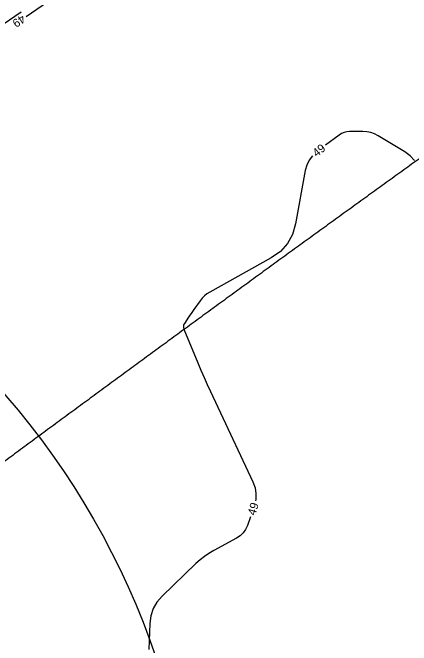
# Model space of a CAD drawing. Extents: x 2384780 to 2405861, y 547869 to 573706.
# Drawn here: x 2392474.2 to 2392569.6, y 553403.7 to 553555 of the extents above; entities that cross this region are included whole.
import ezdxf

# ---------------------------------------------------------------- set-up
doc = ezdxf.new("R2010")
doc.units = 0
for name, color, linetype in [('Old_Level_5', 7, 'Continuous'), ('Old_Level_60', 7, 'Continuous'), ('Old_Level_63', 7, 'Continuous')]:
    doc.layers.add(name, color=color, linetype=linetype)

msp = doc.modelspace()

# ---------------------------------------------------------------- linework, layer by layer
at = {"layer": 'Old_Level_5'}
msp.add_spline([(2392694.43275, 553605.75925), (2392690.61025, 553603.18375), (2392686.78975, 553600.6025), (2392682.9725, 553598.01725), (2392679.158, 553595.4275), (2392675.347, 553592.8335), (2392671.53875, 553590.235), (2392667.733, 553587.6325), (2392663.9305, 553585.02575), (2392660.13075, 553582.41475), (2392656.33375, 553579.8), (2392652.5395, 553577.18125), (2392648.74825, 553574.55875), (2392644.95925, 553571.932), (2392641.173, 553569.302), (2392637.38975, 553566.668), (2392633.60875, 553564.0305), (2392629.83025, 553561.38975), (2392626.05425, 553558.74525), (2392622.28075, 553556.097), (2392618.5095, 553553.44575), (2392614.74075, 553550.791), (2392610.9745, 553548.13325), (2392607.21, 553545.47225), (2392603.44825, 553542.80825), (2392599.68825, 553540.141), (2392595.93075, 553537.4705), (2392592.17525, 553534.79775), (2392588.422, 553532.1215), (2392584.67075, 553529.443), (2392580.9215, 553526.76125), (2392577.174, 553524.07725), (2392573.4285, 553521.3905), (2392569.68475, 553518.70125), (2392565.943, 553516.0095), (2392562.203, 553513.31525), (2392558.46475, 553510.61875), (2392554.72825, 553507.91975), (2392550.99325, 553505.21875), (2392547.25975, 553502.51525), (2392543.52825, 553499.81), (2392539.798, 553497.1025), (2392536.06925, 553494.39325), (2392532.34175, 553491.68175), (2392528.616, 553488.96875), (2392524.8915, 553486.25375), (2392521.16825, 553483.53675), (2392517.44625, 553480.81825), (2392513.7255, 553478.09825), (2392510.006, 553475.37675), (2392506.2875, 553472.6535), (2392502.57025, 553469.92925), (2392498.85375, 553467.20325), (2392495.1385, 553464.476), (2392491.42425, 553461.74775), (2392487.71075, 553459.01775), (2392483.99825, 553456.28725), (2392480.2865, 553453.555), (2392476.5755, 553450.82225), (2392472.8655, 553448.0885), (2392469.156, 553445.35375), (2392465.44725, 553442.61825), (2392461.73875, 553439.882), (2392458.03125, 553437.145), (2392454.324, 553434.40725), (2392450.61725, 553431.669), (2392446.911, 553428.93025), (2392443.205, 553426.191), (2392439.49975, 553423.4515), (2392435.7945, 553420.7115), (2392432.0895, 553417.97125), (2392428.3845, 553415.23075), (2392424.68, 553412.49), (2392420.9755, 553409.74925), (2392392.901, 553388.88475)], degree=3, dxfattribs=at)
at = {"layer": 'Old_Level_60'}
for points in [[(2392477.44175, 553554.06825), (2392482.6185, 553557.5655)], [(2392434.59075, 553526.7885), (2392444.06775, 553533.24625), (2392445.15025, 553533.98375), (2392446.23275, 553534.721), (2392447.31525, 553535.458), (2392448.398, 553536.19475), (2392451.93525, 553538.6015), (2392452.69325, 553539.11725), (2392453.451, 553539.63325), (2392454.20875, 553540.14925), (2392454.9665, 553540.66525), (2392463.27425, 553546.32625), (2392465.055, 553547.53825), (2392466.83725, 553548.74875), (2392468.6205, 553549.95725), (2392470.40475, 553551.164), (2392476.28375, 553555.13575)], [(2392570.35275, 553519.6335), (2392569.30875, 553520.75525), (2392568.024, 553521.69375), (2392561.6775, 553525.5195), (2392560.82125, 553525.9615), (2392559.92975, 553526.27625), (2392559.003, 553526.46375), (2392558.04125, 553526.52425), (2392554.84175, 553526.51375), (2392554.17325, 553526.4605), (2392553.539, 553526.30525), (2392552.9385, 553526.04775), (2392552.3725, 553525.6885), (2392549.1005, 553523.243)], [(2392545.98325, 553520.74425), (2392545.20475, 553519.7255), (2392544.617, 553518.52925), (2392544.2505, 553517.19575), (2392541.93525, 553504.4985), (2392541.1995, 553501.94925), (2392539.984, 553499.74275), (2392538.289, 553497.879), (2392536.11475, 553496.35825), (2392521.37975, 553488.122), (2392520.71875, 553487.70425), (2392520.11525, 553487.222), (2392519.56925, 553486.6755), (2392519.081, 553486.0645), (2392517.579, 553483.962), (2392517.25975, 553483.51125), (2392516.944, 553483.05825), (2392516.63225, 553482.6025), (2392516.32375, 553482.14425), (2392515.32275, 553480.64325), (2392515.1535, 553480.31725), (2392515.07525, 553479.9825), (2392515.08775, 553479.63875), (2392515.19125, 553479.28625), (2392518.55725, 553471.2145), (2392519.288, 553469.489), (2392520.0375, 553467.77175), (2392520.80575, 553466.06275), (2392521.59275, 553464.36225), (2392531.72275, 553442.7845), (2392532.23225, 553441.3845), (2392532.45325, 553439.96875), (2392532.38575, 553438.53775), (2392532.31225, 553438.2385)], [(2392531.114, 553434.42575), (2392530.397, 553432.3395), (2392529.972, 553431.38475), (2392529.39775, 553430.5575), (2392528.6735, 553429.85725), (2392527.8, 553429.28425), (2392522.34, 553426.3525), (2392521.19675, 553425.68725), (2392520.10725, 553424.94875), (2392519.0715, 553424.1365), (2392518.0895, 553423.25075), (2392509.99025, 553415.429), (2392508.77525, 553414.02475), (2392507.88725, 553412.47475), (2392507.32625, 553410.7785), (2392507.09225, 553408.9365), (2392506.86175, 553402.681)]]:
    msp.add_lwpolyline(points, dxfattribs=at)
at = {"layer": 'Old_Level_63'}
msp.add_circle((2392330.5416, 553340.35211), 187.93516, dxfattribs=at)
msp.add_spline([(2392322.107, 553535.63125), (2392325.8135, 553538.37375), (2392329.521, 553541.1165), (2392333.2305, 553543.86075), (2392336.94225, 553546.60625), (2392340.65775, 553549.3545), (2392344.3735, 553552.102), (2392348.0935, 553554.8525), (2392351.814, 553557.6025), (2392355.53775, 553560.35425), (2392359.26675, 553563.109), (2392362.9945, 553565.86175), (2392366.727, 553568.61725), (2392370.46275, 553571.3735), (2392374.19675, 553574.1275), (2392377.936, 553576.8845), (2392381.68125, 553579.644), (2392385.42425, 553582.4005), (2392389.17375, 553585.1605), (2392392.926, 553587.92025), (2392396.6795, 553590.6795), (2392400.43925, 553593.44125), (2392404.19925, 553596.2015), (2392407.96325, 553598.96225), (2392411.72825, 553601.7215), (2392415.49925, 553604.48325), (2392419.27425, 553607.24525), (2392423.0475, 553610.00375), (2392426.82675, 553612.76425), (2392430.6105, 553615.525), (2392434.39825, 553618.286), (2392438.18925, 553621.04675), (2392441.984, 553623.807), (2392445.781, 553626.566), (2392449.57925, 553629.32275), (2392453.38325, 553632.08075), (2392457.19475, 553634.84075), (2392461.00575, 553637.5965), (2392464.82025, 553640.352), (2392468.64175, 553643.10825), (2392472.46475, 553645.8625), (2392476.2925, 553648.61625), (2392480.12425, 553651.36875), (2392483.961, 553654.12075), (2392487.79725, 553656.8685), (2392491.6425, 553659.619), (2392495.49, 553662.366), (2392499.34225, 553665.11275), (2392503.199, 553667.85775), (2392507.05775, 553670.6), (2392510.9275, 553673.34525), (2392514.7955, 553676.08425), (2392518.669, 553678.82275), (2392522.5455, 553681.55825), (2392526.4285, 553684.29325), (2392530.31675, 553687.027), (2392534.2075, 553689.7575), (2392538.10875, 553692.48975), (2392542.00975, 553695.216), (2392545.91125, 553697.93775), (2392549.823, 553700.661), (2392553.73875, 553703.381), (2392557.66125, 553706.10025), (2392561.58625, 553708.81525), (2392565.51625, 553711.52775), (2392569.452, 553714.238), (2392573.39075, 553716.9445), (2392577.34025, 553719.652), (2392581.29, 553722.353), (2392585.24325, 553725.0505), (2392589.20675, 553727.74825), (2392593.1735, 553730.4415), (2392597.14325, 553733.13), (2392601.12125, 553735.8175), (2392605.02475, 553738.44775)], degree=3, dxfattribs=at)

# ---------------------------------------------------------------- texts
at = {"layer": 'Old_Level_60'}
for rotation, p in [(214.0418583, (2392476.45125, 553554.606)), (38.7145167, (2392546.969, 553520.3395)), (72.5537611, (2392532.27425, 553434.60525))]:
    msp.add_text('49', height=2, rotation=rotation, dxfattribs=at).set_placement(p)

doc.saveas('drawing.dxf')
